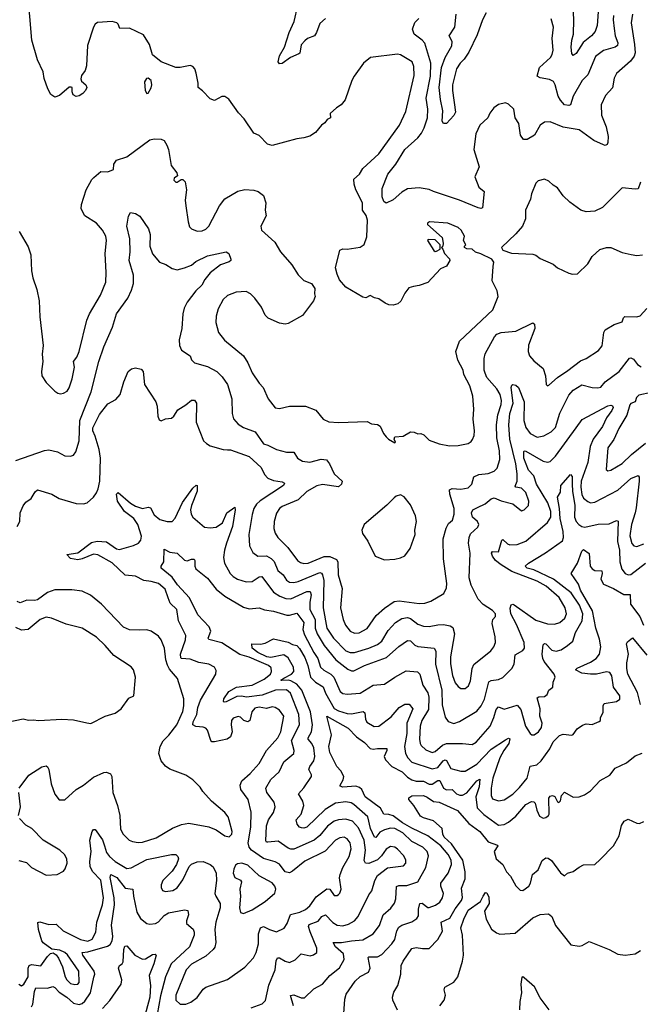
# Model space of a CAD drawing. Extents: x 1771496 to 1971148, y 471553 to 643630.
# Tile 334 of 656: x 1828082 to 1832390, y 577685 to 584516. Entities that reach past the tile are written whole.
import ezdxf

# ---------------------------------------------------------------- set-up
doc = ezdxf.new("R2010")
doc.units = 0

msp = doc.modelspace()

# ---------------------------------------------------------------- linework, layer by layer
at = {"layer": '0CON10XD'}
for points in [[(1829458.9, 582511.1), (1829445, 582460), (1829444.2, 582415), (1829462.5, 582345), (1829503.4, 582293.4), (1829635.7, 582185), (1829665.5, 582135.5), (1829695.6, 582065.6), (1829745, 581994), (1829772.5, 581965), (1829807.1, 581885), (1829855, 581824), (1829885, 581820), (1829955, 581835.7), (1830065, 581835.7), (1830137.3, 581807.3), (1830188.8, 581745), (1830227, 581727), (1830295, 581722.2), (1830495, 581729.2), (1830525, 581712), (1830565, 581707.5), (1830585, 581696.2), (1830607.5, 581645), (1830625, 581622.5), (1830642.5, 581605), (1830685, 581580), (1830690, 581585), (1830682.5, 581605), (1830687, 581623), (1830745, 581628), (1830793.8, 581656.2), (1830820, 581655), (1830845, 581643.3), (1830866.4, 581646.4), (1830887.5, 581635), (1830925, 581600), (1830993, 581573), (1831065, 581560), (1831125, 581561.9), (1831194.2, 581575.8), (1831215, 581588.8), (1831225.6, 581604.4), (1831237.6, 581632.4), (1831240, 581665), (1831230, 581745), (1831235.6, 581815), (1831226.9, 581905), (1831206.5, 581975), (1831165.5, 582055), (1831160.6, 582085), (1831122.7, 582155), (1831109.5, 582215), (1831135, 582285.6), (1831365.6, 582504.4), (1831402.5, 582595), (1831395.6, 582635), (1831362.9, 582705), (1831368.8, 582805), (1831373.3, 582835), (1831360, 582855), (1831283, 582893), (1831245, 582904), (1831223.3, 582923.3), (1831185, 582927.5), (1831170, 582935), (1831170, 582945), (1831180, 582955), (1831163.3, 582985), (1831170.8, 583015), (1831147.1, 583055), (1831125, 583074.4), (1831055, 583104.4), (1830926.2, 583113.8), (1830912.5, 583105), (1830913.8, 583095), (1831013.8, 583005), (1831022.5, 582965), (1831020, 582945), (1831010, 582935), (1831020, 582925), (1831030, 582895), (1831066.1, 582856.1), (1831067.5, 582845), (1831045, 582807.5), (1831002.5, 582787.5), (1830915, 582693.3), (1830855, 582671.2), (1830815, 582666.2), (1830783.8, 582655), (1830755, 582620), (1830727.1, 582562.9), (1830705.9, 582544.1), (1830675, 582536.2), (1830645, 582538), (1830618.8, 582548.8), (1830575, 582580), (1830546.1, 582586.1), (1830515, 582602.5), (1830485, 582586.7), (1830465, 582591.2), (1830345, 582661.2), (1830301.2, 582711.2), (1830285, 582750), (1830274, 582795), (1830305, 582917.5), (1830324.1, 582925.9), (1830355, 582923.8), (1830445, 582938.8), (1830472.3, 582957.7), (1830490.9, 583009.1), (1830497.1, 583125), (1830487.4, 583157.4), (1830462, 583195), (1830462.5, 583245), (1830415.2, 583335), (1830403.2, 583375), (1830400.9, 583409.1), (1830441.5, 583445), (1830465, 583484), (1830574.5, 583585), (1830719.4, 583785), (1830761.7, 583878.3), (1830821.2, 584128.8), (1830818.5, 584191.5), (1830805.6, 584225), (1830725, 584272.7), (1830705, 584278.1), (1830517, 584253), (1830468.8, 584215), (1830404, 584125), (1830387.5, 584095), (1830340.7, 583959.3), (1830313.8, 583925), (1830281.2, 583905), (1830237.5, 583865), (1830240, 583835), (1830217, 583823), (1830200, 583800), (1830177.5, 583785), (1830135.9, 583734.1), (1830095, 583708.8), (1830055, 583696), (1830005, 583689.2), (1829835, 583644.4), (1829802, 583652), (1829745, 583712.5), (1829708.1, 583728.1), (1829639.1, 583829.1), (1829600.9, 583870.9), (1829533.9, 583963.9), (1829505, 583983.3), (1829485, 583983.8), (1829435, 583956.7), (1829405, 583966.7), (1829351.7, 584021.7), (1829320, 584045), (1829321.2, 584075), (1829308.1, 584145), (1829298.6, 584175), (1829285, 584192), (1829265, 584198.1), (1829195.7, 584184.3), (1829165, 584184.4), (1829063.2, 584225), (1829005, 584272.4), (1828982.4, 584345), (1828941.7, 584411.7), (1828845, 584457.5), (1828776.7, 584455), (1828765.7, 584485), (1828756, 584495), (1828725, 584502.9), (1828622.8, 584497.2), (1828605.8, 584485), (1828594.3, 584465), (1828551.7, 584338.3), (1828546.1, 584196.1), (1828536.2, 584165), (1828511.1, 584128.9), (1828505.6, 584105), (1828510.3, 584090.3), (1828541.5, 584065), (1828548.9, 584045), (1828539.6, 584025), (1828520.4, 584005), (1828495, 583988.4), (1828473.6, 583983.6), (1828452.5, 583995), (1828445.5, 584015), (1828446.4, 584046.4), (1828439.3, 584049.3), (1828425, 584048.8), (1828358.5, 583991.5), (1828325, 583978.6), (1828297.9, 583997.9), (1828277.6, 584037.6), (1828252.7, 584107.3), (1828245.7, 584155), (1828206.8, 584236.8), (1828166.7, 584375), (1828137.5, 584705)], [(1832101.2, 584635), (1832089.6, 584475), (1832076.7, 584435), (1832051.1, 584405), (1831992.3, 584357.7), (1831945, 584282), (1831925, 584268.8), (1831915, 584282.5), (1831911.1, 584325), (1831914.7, 584375), (1831925.7, 584415), (1831928.5, 584515), (1831919.3, 584715)], [(1830203.8, 584525), (1830165, 584488.8), (1830143, 584427), (1830128.8, 584405), (1830080, 584385), (1830060.5, 584369.5), (1830037, 584343), (1830026.2, 584285), (1830020.5, 584279.5), (1829961.2, 584255), (1829905, 584212), (1829885, 584210), (1829876.2, 584225), (1829885.6, 584265), (1829920.9, 584325), (1829952.4, 584427.6), (1829986.3, 584503.7), (1830013.1, 584615)], [(1832335.9, 584555), (1832326.6, 584495), (1832349.6, 584345), (1832353.3, 584286.7), (1832347.8, 584262.2), (1832321.7, 584228.3), (1832225, 584142), (1832209.3, 584110.7), (1832196.8, 584043.2), (1832149.3, 583990.7), (1832118.1, 583925), (1832120.6, 583855), (1832152.6, 583772.6), (1832166.4, 583705), (1832165.5, 583665), (1832159.5, 583650.5), (1832145.7, 583644.3), (1832135, 583647.1), (1832067.6, 583677.6), (1831965, 583752.2), (1831855, 583771.5), (1831765, 583808.1), (1831725, 583805.8), (1831695.7, 583784.3), (1831655, 583714.2), (1831605, 583685.8), (1831580, 583685), (1831557.5, 583715), (1831545.8, 583795), (1831522.5, 583835), (1831512, 583895), (1831475, 583931.2), (1831455, 583940), (1831405, 583927.5), (1831373.8, 583905), (1831345, 583866.7), (1831330.8, 583835), (1831277.1, 583785), (1831247.8, 583725), (1831235.6, 583615), (1831272, 583495), (1831242.5, 583425), (1831270, 583355), (1831306.7, 583325), (1831295, 583210), (1831283.8, 583206.2), (1831265, 583210.8), (1831135, 583265.4), (1830955.4, 583325.4), (1830925, 583338.9), (1830855, 583348.9), (1830775, 583341.9), (1830735, 583320.8), (1830675, 583265.7), (1830625, 583243.8), (1830610, 583255), (1830598.3, 583288.3), (1830598, 583345), (1830636.7, 583445), (1830693.5, 583515), (1830755, 583616.4), (1830845, 583697.3), (1830871.2, 583728.8), (1830890.4, 583765), (1830912.8, 583835), (1830914.1, 583895), (1830902.8, 583972.8), (1830933.9, 584125), (1830935.2, 584215.2), (1830894.1, 584354.1), (1830875.3, 584375.3), (1830820.6, 584415), (1830808.3, 584451.7), (1830825, 584498), (1830853.8, 584525)], [(1831320.9, 584565), (1831295, 584514.3), (1831258.6, 584411.4), (1831199.8, 584290.2), (1831168.1, 584241.9), (1831139.2, 584215), (1831113.7, 584175), (1831085.3, 584065.3), (1831085.7, 584025), (1831107.5, 583875), (1831095, 583852.5), (1831045, 583796.2), (1831025, 583796.2), (1831015, 583812.5), (1831019.1, 583885), (1831002.2, 583962.2), (1830994.4, 584045), (1831009.2, 584185), (1831034.8, 584255.2), (1831082, 584335), (1831084, 584365), (1831062.9, 584405), (1831103.3, 584465), (1831110.8, 584555)], [(1832204.7, 584545), (1832201.3, 584515), (1832207.5, 584455), (1832215.9, 584405), (1832234.6, 584355.4), (1832232.8, 584337.2), (1832215, 584325.9), (1832135, 584303.2), (1832080.1, 584259.9), (1832025.7, 584134.3), (1831986.5, 584093.5), (1831924.6, 583985), (1831905.7, 583925), (1831895, 583920.6), (1831865, 583926.7), (1831835, 583956.9), (1831820.6, 583985), (1831800, 584065), (1831787.1, 584087.1), (1831760.9, 584100.9), (1831693.9, 584113.9), (1831674.2, 584125), (1831690.4, 584185), (1831765.6, 584255), (1831779.4, 584275), (1831784.5, 584305), (1831778.8, 584385), (1831786.4, 584465), (1831771.5, 584521.5)], [(1828965, 584003.8), (1828975, 584006.7), (1828995.4, 584044.6), (1828998.9, 584065), (1828994.3, 584095), (1828975, 584111.4), (1828962.5, 584107.5), (1828948.6, 584085), (1828952, 584025), (1828965, 584003.8)], [(1828077.3, 583047.3), (1828140.3, 582940.3), (1828160, 582885), (1828164.4, 582775), (1828173.1, 582725), (1828200, 582645), (1828216.7, 582565), (1828221.5, 582455), (1828245.6, 582255), (1828237.8, 582195), (1828243.3, 582145), (1828232.5, 582075), (1828235.9, 582045.9), (1828265, 582000), (1828325, 581940), (1828346.2, 581926.2), (1828365, 581920), (1828385.9, 581924.1), (1828411.2, 581938.8), (1828425, 581963.3), (1828445.5, 582025), (1828461.5, 582105), (1828454.6, 582145), (1828478.8, 582175), (1828494.5, 582215), (1828547.6, 582432.4), (1828566.2, 582476.2), (1828643.3, 582605), (1828679.5, 582695), (1828682.6, 582762.6), (1828674.5, 582895), (1828684.4, 582985), (1828680, 583015), (1828657.5, 583055), (1828615, 583104.2), (1828534.5, 583154.5), (1828509.4, 583205), (1828511.5, 583235), (1828542.7, 583335), (1828583, 583407), (1828597.6, 583422.4), (1828645, 583462), (1828695, 583461.2), (1828733, 583477), (1828736.2, 583515), (1828755, 583541.2), (1828825, 583564.3), (1828985, 583682.9), (1829015, 583689.4), (1829065, 583688.6), (1829085, 583678.8), (1829102.5, 583645), (1829114, 583615), (1829134.2, 583505), (1829173.3, 583455), (1829177, 583433), (1829154.2, 583415.8), (1829152.3, 583402.3), (1829165, 583390), (1829175, 583388.8), (1829203, 583407), (1829215, 583407.5), (1829230.8, 583390.8), (1829239.4, 583335), (1829231.5, 583265), (1829234.5, 583225), (1829250.5, 583115), (1829260.2, 583080.2), (1829274, 583065), (1829315, 583048.6), (1829348.7, 583051.3), (1829375, 583062), (1829395.8, 583085), (1829469.2, 583225), (1829505, 583273.8), (1829596.4, 583326.4), (1829645, 583337.5), (1829706.8, 583333.2), (1829738, 583325), (1829775, 583296.2), (1829790.8, 583245), (1829785.8, 583195.8), (1829792, 583155), (1829756.2, 583085), (1829761.2, 583055), (1829852.3, 582972.3), (1829892.5, 582905), (1829970.8, 582815), (1830015, 582746.7), (1830055, 582707.5), (1830107.5, 582685), (1830131.7, 582651.7), (1830127.5, 582615), (1830132.5, 582595), (1830122.5, 582565), (1830045.9, 582464.1), (1829945, 582408.8), (1829925, 582403.8), (1829885, 582411.2), (1829806.1, 582446.1), (1829786.4, 582466.4), (1829761.2, 582521.2), (1829714.3, 582584.3), (1829684.5, 582614.5), (1829655, 582630), (1829585, 582627.1), (1829525, 582602.5), (1829495, 582574), (1829458.9, 582511.1)], [(1832390.5, 583389.5), (1832375, 583343.8), (1832355, 583340.5), (1832265, 583350), (1832127.3, 583212.7), (1832075, 583188.8), (1832014.3, 583184.3), (1831976.7, 583195), (1831900.9, 583250.9), (1831853.8, 583295), (1831815, 583350), (1831785, 583367.5), (1831755, 583396.7), (1831725, 583410), (1831681.7, 583398.3), (1831665, 583382.5), (1831635, 583307.5), (1831628.7, 583271.3), (1831594.2, 583195), (1831592.5, 583135), (1831572.5, 583085), (1831525, 583030), (1831427.5, 582935), (1831435, 582917.5), (1831495, 582896.2), (1831645, 582889.2), (1831665, 582882), (1831695, 582860), (1831785, 582820), (1831815.8, 582795.8), (1831895, 582758), (1831918.8, 582751.2)], [(1828055, 581458.6), (1828255, 581526.9), (1828285, 581531.4), (1828345, 581518.9), (1828395, 581491.4), (1828435, 581487.1), (1828455, 581495.8), (1828471.4, 581518.6), (1828494.5, 581594.5), (1828499.4, 581735), (1828578.7, 581935), (1828631.5, 582145), (1828665, 582246.2), (1828726.5, 582383.5), (1828753.1, 582475), (1828833.1, 582585), (1828859.1, 582640.9), (1828871.1, 582685), (1828872.1, 582745), (1828840.9, 582845), (1828849.6, 582905), (1828845.5, 582995.5), (1828826.7, 583083.3), (1828837.7, 583152.3), (1828851.7, 583178.3), (1828885, 583172.5), (1828915, 583152.5), (1828975.5, 583065.5), (1828986.7, 583026.7), (1828984.4, 582945), (1829002.8, 582892.8), (1829053.3, 582835), (1829097, 582817), (1829139.7, 582789.7), (1829175, 582781.9), (1829226.3, 582793.7), (1829275, 582814.4), (1829305, 582838.6), (1829385, 582877.8), (1829515, 582906), (1829533.6, 582893.6), (1829548.8, 582855), (1829547.5, 582845), (1829535, 582836.7), (1829475.4, 582814.6), (1829405, 582759.4), (1829366.1, 582713.9), (1829346, 582674), (1829305, 582635.6), (1829244.1, 582555.9), (1829224.5, 582515), (1829215.5, 582475), (1829207.1, 582375), (1829188.5, 582295), (1829191.1, 582255), (1829205, 582222.5), (1829264.4, 582185), (1829275.5, 582155.5), (1829295.5, 582135.5), (1829385, 582110.9), (1829451.4, 582075), (1829488, 582038), (1829523.5, 581985), (1829554.5, 581885), (1829556.9, 581785), (1829566.8, 581746.8), (1829599.7, 581709.7), (1829635, 581687.8), (1829715.9, 581655.9), (1829775, 581574), (1829805.3, 581565.3), (1829865, 581533.5), (1829935, 581515.6), (1829985.7, 581515.7), (1830011.2, 581475), (1830045, 581454.3), (1830095, 581445.5), (1830175, 581467.5), (1830212.3, 581462.3), (1830233.3, 581435), (1830264.6, 581364.6), (1830320, 581315), (1830316, 581295), (1830294.2, 581275.8), (1830185, 581290.8), (1830145, 581282.9), (1830075, 581243.1), (1830015.8, 581185), (1829905, 581140), (1829885.4, 581124.6), (1829865, 581093.8), (1829847.9, 581035), (1829847.2, 580987.2), (1829854.6, 580954.6), (1829873.1, 580925), (1829943.4, 580853.4), (1830011.1, 580765), (1830030.7, 580750.7), (1830055, 580743.2), (1830085, 580744.7), (1830195, 580792.9), (1830235, 580791.2), (1830281.5, 580771.5), (1830289.3, 580755), (1830292.9, 580665), (1830319.8, 580569.8), (1830310, 580435), (1830328.2, 580355), (1830344.7, 580314.7), (1830375, 580274.4), (1830405, 580259.5), (1830438.2, 580261.8), (1830495, 580291.9), (1830557.4, 580382.6), (1830615, 580433.6), (1830680.9, 580479.1), (1830715.4, 580484.6), (1830855, 580467.1), (1830895, 580468.2), (1830935, 580482.7), (1831025.6, 580534.4), (1831044.3, 580575), (1831047.1, 580605), (1831023.1, 580775), (1831021.5, 580915), (1831042.1, 580987.9), (1831058.9, 581021.1), (1831087.1, 581045), (1831098.5, 581085), (1831097.2, 581125), (1831066.9, 581225), (1831066.5, 581253.5), (1831085, 581264.5), (1831145, 581258.5), (1831195, 581268.9), (1831221.1, 581295), (1831234.4, 581345), (1831269.4, 581360.6), (1831335, 581368.2), (1831375, 581383.1), (1831395.6, 581405), (1831416, 581465), (1831412.9, 581525), (1831394.2, 581615), (1831391.6, 581705), (1831400, 581775), (1831425, 581846), (1831427.3, 581875), (1831417.1, 581915), (1831395.3, 581955), (1831325.3, 582035), (1831312.3, 582065), (1831306.7, 582085), (1831306.3, 582165), (1831312.7, 582197.3), (1831378.2, 582315), (1831395, 582334.5), (1831425, 582346.2), (1831525, 582355.5), (1831645, 582413.3), (1831656.2, 582405), (1831657.1, 582375), (1831615, 582257.5), (1831612.5, 582215), (1831622, 582185), (1831650.7, 582150.7), (1831716.4, 582096.4), (1831733.1, 582045), (1831736.7, 581985), (1831745, 581976.7), (1831755, 581980), (1831814.3, 582035), (1831888, 582082), (1831975, 582150), (1832015.3, 582164.7), (1832099.8, 582220.2), (1832125.5, 582254.5), (1832135.8, 582345), (1832145.7, 582364.3), (1832208.3, 582401.7), (1832265, 582420.8), (1832273.2, 582446.8), (1832283.4, 582456.6), (1832366, 582454), (1832388.3, 582461.7), (1832435, 582512.9)], [(1830965, 582907.5), (1830975, 582910), (1831000, 582925), (1831000, 582955), (1830965, 582988), (1830917.5, 582992.5), (1830913.8, 582985), (1830957.5, 582915), (1830965, 582907.5)], [(1831918.8, 582751.2), (1831955, 582753.8), (1832025, 582822.5), (1832056.1, 582873.9), (1832108.3, 582921.7), (1832155, 582936.7), (1832185, 582936), (1832265, 582902), (1832327.3, 582887.3), (1832365, 582881.4), (1832405.6, 582884.4)], [(1830165, 580680), (1830176.3, 580676.3), (1830183.8, 580665), (1830193.3, 580625), (1830187.7, 580435), (1830214.3, 580295), (1830259.4, 580225), (1830345, 580136.5), (1830375, 580125.9), (1830405, 580126.4), (1830505, 580156.2), (1830565, 580182.2), (1830596, 580205), (1830640.3, 580279.7), (1830691.1, 580335), (1830735, 580362.7), (1830775, 580369.5), (1830795, 580361.2), (1830845, 580323.3), (1830885, 580308.5), (1830925, 580306.2), (1830985, 580319.1), (1831025, 580320.4), (1831071.1, 580311.1), (1831089.1, 580299.1), (1831099.5, 580255), (1831072.9, 580095), (1831073.4, 580046.6), (1831085.9, 579965.9), (1831105, 579915.7), (1831125, 579889.4), (1831145, 579875.6), (1831175, 579875.7), (1831196.9, 579895), (1831211.5, 579928.5), (1831222, 580015), (1831235, 580042.9), (1831352, 580138), (1831373.8, 580165), (1831383.8, 580196.2), (1831382.3, 580235), (1831362.2, 580327.8), (1831365.8, 580354.2), (1831383.9, 580376.1), (1831384, 580395), (1831365, 580418.1), (1831298.6, 580458.6), (1831264.5, 580495), (1831215, 580594), (1831202.3, 580645), (1831209.1, 580815), (1831196.9, 580885), (1831201.2, 580925), (1831211.3, 580948.7), (1831261.4, 580995), (1831269.5, 581015), (1831260, 581035), (1831225.3, 581065.3), (1831217.5, 581095), (1831228.6, 581115), (1831260.9, 581130.9), (1831312.1, 581157.9), (1831355, 581191.4), (1831375, 581198.1), (1831425, 581177.8), (1831506.3, 581156.3), (1831565, 581110), (1831585, 581116.2), (1831614, 581145), (1831616.9, 581175), (1831595.5, 581235), (1831565.2, 581265.2), (1831525, 581272.5), (1831520.8, 581280.8), (1831535.2, 581315), (1831535.2, 581365.2), (1831525.2, 581435), (1831483.8, 581605), (1831478.4, 581705), (1831485.2, 581785), (1831508, 581855), (1831494.6, 581965.4), (1831498.3, 581981.7), (1831505, 581986), (1831525, 581980), (1831545, 581964), (1831583.6, 581865), (1831581.6, 581735), (1831596, 581686), (1831625, 581644.6), (1831675, 581620.9), (1831720.9, 581629.1), (1831772, 581658), (1831801.9, 581688.1), (1831832.4, 581787.6), (1831895, 581911.4), (1831925, 581945.5), (1831985, 581983.6), (1832055, 581963.5), (1832095, 581961.4), (1832115, 581967.1), (1832146.7, 582005), (1832243.3, 582075), (1832315, 582167.1), (1832325, 582170), (1832342.2, 582162.2), (1832371.4, 582125), (1832395, 582108.9)], [(1828065, 581001.2), (1828083.8, 581035), (1828085.4, 581095), (1828105.4, 581144.6), (1828125, 581169.2), (1828162, 581195), (1828188.3, 581241.7), (1828205, 581254), (1828304.4, 581224.4), (1828356.2, 581195), (1828475, 581159.6), (1828525, 581158.5), (1828551.2, 581165), (1828595, 581204.2), (1828615.3, 581234.7), (1828627.7, 581262.3), (1828637.8, 581315), (1828643.9, 581475), (1828633.3, 581535), (1828605, 581627.1), (1828590.2, 581665), (1828590.3, 581685), (1828635, 581777.5), (1828695, 581851.1), (1828749.3, 581880.7), (1828780, 581915), (1828805.4, 582004.6), (1828834.3, 582075.7), (1828857.5, 582095), (1828885, 582101.2), (1828925, 582092), (1828939.2, 582075), (1828947.5, 581985), (1829026.7, 581865), (1829036.7, 581835), (1829040, 581765), (1829050.7, 581740.7), (1829065, 581732.5), (1829093.6, 581746.4), (1829135, 581752), (1829151.2, 581765), (1829179.5, 581810.5), (1829235, 581843.8), (1829275, 581876.2), (1829295, 581877.5), (1829308.8, 581855), (1829307.1, 581725), (1829357.5, 581595), (1829378, 581575), (1829405, 581560.6), (1829493.6, 581533.6), (1829525, 581532.9), (1829545, 581531.5), (1829675.3, 581485.3), (1829758.4, 581408.4), (1829781.2, 581361.2), (1829804.3, 581335), (1829845, 581320), (1829905, 581310.6), (1829920, 581300), (1829914, 581285), (1829751, 581179), (1829725.4, 581155), (1829708.5, 581125), (1829695, 581083.3), (1829671.5, 580945), (1829676.3, 580866.3), (1829699.4, 580819.4), (1829735, 580793.5), (1829795, 580796.4), (1829828.7, 580778.7), (1829847.4, 580757.4), (1829874.3, 580694.3), (1829911.2, 580665), (1829935, 580626.7), (1829955, 580614.6), (1829985, 580611.1), (1830015, 580618.4), (1830165, 580680)], [(1832465, 581929.6), (1832380.5, 581910.5), (1832364.7, 581895.3), (1832355.4, 581864.6), (1832325, 581854.4), (1832316.7, 581845), (1832297.6, 581772.4), (1832240.1, 581679.9), (1832206.4, 581603.6), (1832164.5, 581545), (1832154.2, 581395), (1832165, 581386.2), (1832185, 581390.6), (1832265, 581437.2), (1832329.2, 581500.8), (1832425, 581577.8)], [(1831946, 581684), (1831986.9, 581743.1), (1832165, 581837.3), (1832185, 581842.5), (1832198.1, 581838.1), (1832201.4, 581825), (1832192.5, 581805), (1832156.1, 581753.9), (1832126.9, 581693.1), (1832063.3, 581605), (1832042.4, 581555), (1832026.9, 581445), (1831980, 581315), (1831976.6, 581273.4), (1831983.2, 581223.2), (1831995, 581195.6), (1832025, 581173.3), (1832045.5, 581165.5), (1832075, 581169.6), (1832235, 581252.9), (1832325, 581332.2), (1832375, 581353.8), (1832381.4, 581341.4), (1832381.3, 581315), (1832360.8, 581130.8), (1832355.2, 581095), (1832328, 581015), (1832316.6, 580935), (1832331.9, 580881.9), (1832346.3, 580866.3), (1832365, 580861.5), (1832415, 580879.2)], [(1828075, 577824), (1828095, 577814.3), (1828110.8, 577825), (1828140.6, 577875), (1828141.2, 577935), (1828147.5, 577955), (1828165, 577961.2), (1828228, 577952), (1828275, 578016.2), (1828295, 578036.7), (1828315, 578043.3), (1828335, 578028.8), (1828351.4, 578005), (1828380, 577945), (1828398.5, 577875), (1828409.2, 577855), (1828435, 577828.5), (1828465, 577821.5), (1828484.6, 577825.4), (1828495, 577836.7), (1828491.8, 577915), (1828415, 578029.5), (1828395, 578045.4), (1828360, 578060), (1828305, 578068.8), (1828245, 578111.2), (1828235, 578126.7), (1828211.8, 578205), (1828208.3, 578251.7), (1828221.7, 578258.3), (1828285, 578238.1), (1828335, 578241.4), (1828384.7, 578194.7), (1828505, 578134.8), (1828555, 578124.3), (1828585, 578137.7), (1828610.7, 578185), (1828618.1, 578255), (1828656.8, 578375), (1828663.9, 578425), (1828645.5, 578545.5), (1828586.7, 578606.7), (1828571.2, 578641.2), (1828569.1, 578675), (1828578.6, 578745), (1828569.2, 578825), (1828584.5, 578885), (1828595, 578897.1), (1828605, 578897.5), (1828656.5, 578826.5), (1828669.8, 578785), (1828685, 578739.4), (1828705, 578709.6), (1828745, 578676.7), (1828825, 578628.5), (1828855, 578631.3), (1828965, 578688.9), (1829135, 578725.5), (1829166.7, 578725), (1829180, 578710), (1829184, 578695), (1829171.4, 578655), (1829140.2, 578609.8), (1829075.8, 578545), (1829064.3, 578515), (1829064.2, 578495), (1829073.8, 578475), (1829095, 578467.1), (1829145, 578474.5), (1829175, 578492.9), (1829215, 578549.2), (1829258.9, 578641.1), (1829273.6, 578656.4), (1829315, 578673.3), (1829355, 578676.7), (1829405, 578655.6), (1829425, 578640), (1829446.7, 578595), (1829448.4, 578545), (1829437.3, 578455), (1829442.5, 578435), (1829473.3, 578385), (1829473.1, 578355), (1829464.7, 578325.3), (1829444.2, 578255.8), (1829436.8, 578203.2), (1829442.5, 578115), (1829437.5, 578082.5), (1829425.6, 578064.4), (1829375, 578018.8), (1829275, 577962.9), (1829238.5, 577925), (1829165, 577747.5), (1829166.9, 577715), (1829195, 577685.6), (1829235, 577685.5), (1829270.5, 577699.5), (1829315, 577731.9), (1829355, 577789.4), (1829374.3, 577805), (1829525, 577856.7), (1829645, 577942.5), (1829705, 578008.6), (1829724.7, 578045.3), (1829740.7, 578105), (1829740.7, 578175), (1829752.5, 578215), (1829775, 578224.5), (1829816, 578205), (1829865, 578187.8), (1829916.9, 578213.1), (1829938.2, 578245), (1829962.2, 578307.8), (1830025.6, 578324.4), (1830066.4, 578343.6), (1830095, 578368.2), (1830139.1, 578430.9), (1830215, 578486.2), (1830235, 578482.9), (1830265, 578440.6), (1830285, 578440), (1830295, 578446), (1830304.3, 578455.7), (1830312.5, 578485), (1830302, 578562), (1830305.5, 578585), (1830325.4, 578635), (1830368.8, 578711.2), (1830383.8, 578765), (1830375.9, 578805.9), (1830355, 578834.4), (1830335, 578844.4), (1830305, 578840.5), (1830275, 578823.1), (1830203.4, 578746.6), (1830060.6, 578679.4), (1829975, 578608), (1829955, 578598.4), (1829924.8, 578604.8), (1829885, 578656.4), (1829855, 578673.2), (1829775, 578696.1), (1829690.9, 578755), (1829675.3, 578775), (1829669.1, 578805), (1829685.8, 578915), (1829689.1, 579019.1), (1829667.3, 579105), (1829617.5, 579175), (1829611.8, 579205), (1829623.6, 579235), (1829682.7, 579287.3), (1829745, 579356.8), (1829795.4, 579445), (1829875, 579532.9), (1829895, 579575.8), (1829915.3, 579685.3), (1829885, 579726.2), (1829855.2, 579745.2), (1829835, 579750), (1829795, 579737.6), (1829745, 579746.8), (1829715, 579740.3), (1829694.4, 579715), (1829679.1, 579655), (1829665.3, 579644.7), (1829638.9, 579655), (1829615, 579677.8), (1829599.1, 579680.9), (1829565, 579670), (1829552.7, 579655), (1829549.1, 579625), (1829557.9, 579575), (1829545, 579540.6), (1829521.2, 579525), (1829435, 579506.5), (1829416.8, 579506.8), (1829408.6, 579515), (1829386.1, 579586.1), (1829375, 579600.8), (1829355, 579608.9), (1829305, 579613.5), (1829284.6, 579624.6), (1829286.9, 579645), (1829312.1, 579695), (1829318.1, 579745), (1829336.3, 579795), (1829442.5, 579975), (1829445, 580000), (1829434.2, 580024.2), (1829395.5, 580045.5), (1829325, 580055.5), (1829265, 580080), (1829205, 580083.8), (1829199.8, 580089.8), (1829198.2, 580115), (1829233.8, 580215), (1829234.6, 580244.6), (1829184.4, 580345), (1829172.9, 580425), (1829127.6, 580467.6), (1829112.1, 580505), (1829092.9, 580565), (1829045, 580604.4), (1828995, 580619.2), (1828944.7, 580624.7), (1828885, 580655.4), (1828815, 580663.5), (1828725, 580749.2), (1828623.4, 580803.4), (1828595, 580807.8), (1828515.7, 580775), (1828485, 580769.4), (1828435, 580778.6), (1828410, 580805), (1828485, 580818.2), (1828581.4, 580888.6), (1828620.6, 580899.4), (1828685, 580894.6), (1828754.3, 580844.3), (1828775, 580840), (1828871.7, 580868.3), (1828907.5, 580885), (1828923.7, 580906.3), (1828927.9, 580932.1), (1828901.6, 581015), (1828875, 581054.6), (1828809.4, 581105), (1828760, 581175), (1828753.3, 581225), (1828765, 581236.2), (1828851.5, 581161.5), (1828885, 581140.7), (1828935, 581126.1), (1828975, 581134.4), (1828990, 581130), (1829015, 581080.6), (1829055, 581047.9), (1829105, 581034.5), (1829140, 581035), (1829161.9, 581058.1), (1829213, 581167), (1829285, 581266.7), (1829307.7, 581287.7), (1829313.8, 581283.8), (1829313.2, 581245), (1829274.1, 581145.9), (1829268.1, 581115), (1829273.3, 581085), (1829285, 581064.4), (1829364.5, 580994.5), (1829405, 580991.1), (1829445, 580996.2), (1829489.1, 581025), (1829518.9, 581095), (1829575, 581133.8), (1829578.8, 581115), (1829560.1, 580999.9), (1829516.5, 580885), (1829502.7, 580835), (1829497.1, 580785), (1829504.6, 580745), (1829542.2, 580675), (1829563.6, 580653.6), (1829595, 580634.5), (1829655, 580615.4), (1829695, 580618.8), (1829745, 580652.1), (1829763.6, 580653.6), (1829844.6, 580545), (1829886.7, 580516.7), (1829930.1, 580500.1), (1829965, 580498.1), (1830075, 580549.5), (1830099.3, 580549.3), (1830105.6, 580525.6), (1830096, 580475), (1830096.5, 580425), (1830134.2, 580355), (1830132.4, 580295), (1830146.1, 580255), (1830196.3, 580175), (1830276.2, 580076.2), (1830359.9, 580009.9), (1830385, 579998.5), (1830401.9, 579998.1), (1830475, 580036.7), (1830628, 580092), (1830713.2, 580166.8), (1830775, 580210), (1830795, 580206.7), (1830825, 580177.5), (1830845, 580167.9), (1830958, 580155), (1830970.4, 580135), (1830968.2, 580045), (1831012.6, 579865), (1831015, 579762.5), (1831036.3, 579676.3), (1831056.2, 579646.2), (1831095, 579634.5), (1831135, 579646.8), (1831255, 579719.1), (1831285, 579755.6), (1831307.7, 579802.3), (1831338.1, 579921.9), (1831355, 579932.3), (1831405, 579938.9), (1831435, 579952.5), (1831498.6, 580015), (1831515.6, 580045), (1831520.4, 580109.6), (1831575, 580138.8), (1831585.7, 580155), (1831583.3, 580195), (1831530.8, 580320.8), (1831490.8, 580395), (1831486.5, 580433.5), (1831492.9, 580457.1), (1831505, 580460.8), (1831515, 580456.5), (1831665, 580350), (1831745, 580326), (1831795, 580322.7), (1831832.5, 580335), (1831865.3, 580364.7), (1831877.7, 580395), (1831867.5, 580435), (1831827.2, 580507.2), (1831735.7, 580585.7), (1831675, 580622), (1831498.2, 580688.2), (1831423.7, 580733.7), (1831385.9, 580765), (1831363.2, 580795), (1831357.1, 580815), (1831365, 580825.8), (1831405.6, 580825), (1831428, 580905), (1831435, 580910), (1831469, 580879), (1831485, 580874.1), (1831535, 580874.5), (1831595, 580899.3), (1831745, 581028.8), (1831768.9, 581065), (1831768.1, 581105), (1831748.3, 581165), (1831668.8, 581295), (1831651.8, 581351.8), (1831615, 581390), (1831582.3, 581475), (1831580.9, 581519.1), (1831585, 581524), (1831595, 581521.9), (1831715, 581452.5), (1831745, 581445.4), (1831765, 581450.8), (1831801.9, 581488.1), (1831946, 581684)], [(1829688.3, 577661.7), (1829765, 577687.5), (1829787.4, 577712.6), (1829812.1, 577817.9), (1829855.9, 577924.1), (1829862.3, 577987.7), (1829871.4, 578008.6), (1829885, 578008.5), (1829925, 577983.8), (1829955.4, 577974.6), (1829995, 577994.4), (1830035, 578035.6), (1830097.4, 578022.6), (1830121.7, 578028.3), (1830144, 578045), (1830145.6, 578075), (1830097.7, 578187.7), (1830087.2, 578225), (1830090.4, 578239.6), (1830155, 578261.8), (1830180, 578295), (1830205, 578306), (1830255, 578252.8), (1830285, 578234.6), (1830325, 578230.4), (1830365, 578240.4), (1830405.3, 578264.7), (1830432.5, 578295), (1830505, 578444.3), (1830527.3, 578472.7), (1830546.9, 578545), (1830565, 578578.1), (1830635, 578631.9), (1830746.2, 578645), (1830762.5, 578665), (1830761.9, 578685), (1830747.5, 578715), (1830705, 578761.9), (1830685, 578775.5), (1830655, 578780.5), (1830625, 578761.1), (1830594, 578716), (1830565, 578688.5), (1830505, 578662.3), (1830481.4, 578665), (1830473.1, 578683.1), (1830482.7, 578755), (1830474.3, 578825), (1830435, 578910), (1830392.7, 578955), (1830345, 578969.5), (1830295, 578965.3), (1830265, 578954.7), (1830218.1, 578921.9), (1830165, 578856.2), (1830127.1, 578822.9), (1829985, 578761.5), (1829965, 578760.8), (1829945, 578769.6), (1829876.6, 578816.6), (1829805, 578810), (1829795, 578810.9), (1829789.6, 578819.6), (1829796, 578924), (1829810.3, 578965), (1829844.6, 579015), (1829855.5, 579055), (1829847.6, 579087.6), (1829797.5, 579155), (1829790.6, 579185), (1829826.1, 579243.9), (1829882.2, 579297.8), (1829915, 579367.1), (1829984.5, 579425.5), (1829987.3, 579445), (1829969.7, 579515), (1830024.2, 579625), (1830020, 579695), (1829962.4, 579845), (1829935, 579867.4), (1829857.5, 579865), (1829765, 579830), (1829656, 579816), (1829622.7, 579822.7), (1829589.6, 579820.4), (1829515, 579783.3), (1829502, 579782), (1829496.4, 579786.4), (1829498.6, 579805), (1829534.3, 579855.7), (1829588, 579885), (1829695, 579898.3), (1829779, 579941), (1829822.4, 579975), (1829830.7, 579995), (1829828.5, 580018.5), (1829808.5, 580035), (1829745, 580064.4), (1829675, 580093.6), (1829611.2, 580111.2), (1829485, 580192.9), (1829395.4, 580215.4), (1829390.5, 580225), (1829408.7, 580275), (1829397.7, 580305), (1829318.1, 580388.1), (1829260, 580505), (1829177, 580595), (1829139.3, 580649.3), (1829065, 580710.8), (1829063.6, 580725), (1829082.3, 580755), (1829085, 580842.5), (1829125, 580823.1), (1829175, 580815.8), (1829225, 580765.7), (1829245, 580763.1), (1829275, 580773.5), (1829292.5, 580772.5), (1829297.5, 580765), (1829296.7, 580725), (1829305, 580707.5), (1829385, 580642.3), (1829445.5, 580565), (1829505, 580516.5), (1829635, 580441.1), (1829675, 580430), (1829745, 580436.5), (1829781.4, 580421.4), (1829845, 580413.1), (1829935.5, 580384.5), (1829955, 580384.5), (1830005, 580399.4), (1830053.8, 580335), (1830048.1, 580285), (1830058.3, 580248.3), (1830124.2, 580125), (1830151.9, 580085), (1830170, 580025), (1830193.8, 580003.8), (1830241.2, 579975), (1830262.2, 579955), (1830305.6, 579855), (1830325, 579842.7), (1830355, 579837.7), (1830445, 579843.9), (1830535, 579900), (1830615, 579905.6), (1830685, 579955.5), (1830765, 579999.5), (1830842.5, 579992.5), (1830858.5, 579975), (1830880, 579900), (1830915.3, 579845.3), (1830923.2, 579815), (1830919.1, 579730.9), (1830874, 579655), (1830861.8, 579615), (1830857.2, 579525), (1830861.3, 579495), (1830869.9, 579479.9), (1830900.3, 579450.3), (1830945, 579432.7), (1830965, 579439.6), (1831017.9, 579482.1), (1831045, 579494.2), (1831155, 579495.5), (1831221.8, 579488.2), (1831250.6, 579505), (1831347.5, 579615), (1831373.2, 579675), (1831388.7, 579731.3), (1831405, 579749.1), (1831445, 579733.8), (1831535, 579761.2), (1831560.7, 579730.7), (1831593.9, 579613.9), (1831625, 579564), (1831637.5, 579555), (1831654.2, 579554.2), (1831684.4, 579575), (1831704.6, 579605), (1831709.6, 579635), (1831693.6, 579685), (1831694.5, 579735.5), (1831675, 579812.5), (1831685, 579818.9), (1831725, 579821.8), (1831744.2, 579835), (1831756, 579865), (1831783.8, 579885), (1831785, 579920), (1831798, 579955), (1831792.5, 579975), (1831723.1, 580063.1), (1831713.5, 580083.5), (1831708.8, 580115), (1831715, 580178.8), (1831725, 580189.4), (1831735, 580185.5), (1831775, 580142.9), (1831805, 580135.4), (1831840.8, 580145), (1831885.3, 580174.7), (1831922.5, 580205), (1831940.4, 580265), (1831986.7, 580345), (1831990.9, 580395), (1831968, 580455), (1831909, 580539), (1831787.9, 580635), (1831650.5, 580700.5), (1831605, 580711.8), (1831591.9, 580725), (1831612.9, 580745), (1831732.6, 580817.4), (1831850.4, 580899.6), (1831856.4, 580923.6), (1831854.7, 580965.3), (1831834.4, 581055), (1831830.3, 581125), (1831816.4, 581203.6), (1831835, 581237.5), (1831838.1, 581285), (1831905, 581360), (1831916.1, 581346.1), (1831917.2, 581295), (1831918.8, 581245), (1831934.8, 581145), (1831934, 581064), (1831944.1, 581034.1), (1831964.5, 581015), (1831985, 581000.4), (1832005, 580995.4), (1832097.5, 581017.5), (1832175, 581019.2), (1832225, 581042), (1832237.4, 581037.4), (1832232.9, 580895), (1832244.8, 580835), (1832247.9, 580755), (1832260.8, 580705), (1832285, 580674.6), (1832305, 580664.7), (1832325, 580667.9), (1832425, 580745.5)], [(1830615, 580770), (1830685, 580772.5), (1830725, 580782.5), (1830755, 580797.5), (1830793.6, 580846.4), (1830827.5, 580945), (1830825.8, 580975), (1830835.8, 581034.2), (1830829.2, 581075), (1830795, 581150), (1830750, 581205), (1830725, 581218.8), (1830695, 581210), (1830680.7, 581199.3), (1830631.3, 581148.7), (1830473.8, 581015), (1830456.2, 580975), (1830462.3, 580952.3), (1830497.7, 580897.7), (1830550, 580795), (1830615, 580770)], [(1831478.4, 579495), (1831441.6, 579445), (1831415, 579395.7), (1831366.9, 579255), (1831353.9, 579183.9), (1831354.6, 579134.6), (1831365, 579111.9), (1831405, 579096.4), (1831445, 579103.8), (1831505, 579143.1), (1831551.2, 579188.8), (1831605.4, 579255), (1831625, 579337.1), (1831672.4, 579347.6), (1831702.2, 579375), (1831762.3, 579457.7), (1831785, 579505.7), (1831829.7, 579550.3), (1831855, 579559.2), (1831915, 579552), (1831925, 579556.2), (1831952.8, 579597.2), (1831988.7, 579621.3), (1832015, 579630.6), (1832055, 579627.1), (1832105, 579646.7), (1832113.3, 579655), (1832114, 579675), (1832131.2, 579708.8), (1832133, 579757), (1832138.8, 579771.2), (1832224.7, 579785.3), (1832248.2, 579801.8), (1832248.2, 579825), (1832204.6, 579885), (1832192.9, 579965), (1832178.1, 579988.1), (1832155, 579992.3), (1832085, 579976.3), (1832045, 579974.8), (1831985, 579982.4), (1831940.8, 580005), (1831951.7, 580018.3), (1832045, 580058.1), (1832084.1, 580085), (1832106, 580115), (1832116.2, 580165), (1832107.4, 580217.4), (1832080.5, 580295), (1832058.7, 580415), (1831975, 580558.1), (1831960, 580600), (1831910.8, 580675), (1831953.1, 580746.9), (1831985, 580830), (1831995, 580840), (1832035, 580813.3), (1832041.8, 580725), (1832055.4, 580705.4), (1832074.2, 580695.8), (1832122.3, 580692.3), (1832124.5, 580675), (1832115.4, 580635), (1832135, 580599.4), (1832205, 580570.8), (1832275, 580529.2), (1832318.9, 580528.9), (1832321.9, 580461.9), (1832385.7, 580375.7), (1832411.7, 580315)], [(1828079.4, 579185), (1828145, 579274.3), (1828235, 579332), (1828265, 579338.8), (1828275, 579332.5), (1828284.1, 579314.1), (1828300.6, 579215), (1828325, 579143.8), (1828355, 579104.2), (1828395.4, 579104.6), (1828475, 579174.4), (1828524.6, 579205.4), (1828595, 579262.2), (1828665, 579292.5), (1828685, 579296), (1828712.5, 579285), (1828722, 579265), (1828727.5, 579155), (1828760.6, 579065), (1828776.5, 578995), (1828780.9, 578900.9), (1828800.6, 578865), (1828841.4, 578825), (1828865, 578813.6), (1828905, 578807.1), (1828935, 578809.2), (1829029.3, 578840.7), (1829142.6, 578907.4), (1829205, 578931.8), (1829255, 578941.9), (1829395, 578916.9), (1829446.2, 578896.2), (1829505, 578853.8), (1829535, 578846.2), (1829554, 578865), (1829556.7, 578885), (1829535, 578963.3), (1829528.6, 578985), (1829505.5, 579015.5), (1829413.8, 579095), (1829352.7, 579162.7), (1829335, 579191.2), (1829285, 579242), (1829235, 579274.2), (1829125, 579317.1), (1829095, 579337.1), (1829063.6, 579375), (1829047.5, 579425), (1829056.2, 579475), (1829077.4, 579512.6), (1829118.2, 579551.8), (1829172.4, 579625), (1829215, 579716), (1829222.2, 579755), (1829220.8, 579805), (1829176.9, 579945), (1829120.9, 580010.9), (1829107.1, 580037.1), (1829096.8, 580075), (1829087.9, 580155), (1829065, 580214), (1829045, 580238.6), (1828995, 580274.3), (1828965, 580282.9), (1828915, 580280), (1828845, 580283.5), (1828802.6, 580302.6), (1828650.2, 580460.2), (1828573.6, 580523.6), (1828515, 580551.4), (1828445, 580561.9), (1828325, 580561.5), (1828275, 580541.8), (1828205, 580491.8), (1828185, 580486.2), (1828132, 580488), (1828085, 580470.6), (1828065, 580479.4)], [(1827995, 579642), (1828105, 579665.6), (1828142.7, 579657.3), (1828175, 579660), (1828215, 579654.3), (1828375, 579664.4), (1828455, 579660), (1828548.3, 579638.3), (1828576.4, 579633.6), (1828675, 579683.8), (1828745, 579706.2), (1828785.9, 579734.1), (1828840.8, 579809.2), (1828873.3, 579825), (1828886.2, 579955), (1828871.2, 580005), (1828857, 580027), (1828735, 580104.3), (1828675.6, 580175), (1828615, 580232.2), (1828515, 580294.4), (1828405, 580322.2), (1828303.8, 580363.8), (1828265, 580370.5), (1828224.1, 580355.9), (1828140.9, 580285), (1828095, 580280.6), (1828055, 580298.9)], [(1829983.5, 577675), (1829962.9, 577747.1), (1829985, 577750), (1830035, 577730.3), (1830059.8, 577730.2), (1830125, 577792.9), (1830185, 577825.7), (1830235, 577884.5), (1830301.9, 577938.1), (1830333.8, 577995), (1830329.1, 578035), (1830273.3, 578085), (1830258.6, 578115), (1830315, 578114.3), (1830385, 578125.2), (1830465, 578133.4), (1830535.2, 578174.8), (1830578.8, 578231.2), (1830604.7, 578305.3), (1830657.3, 578352.7), (1830683.8, 578386.2), (1830692.2, 578417.8), (1830696.9, 578503.1), (1830715, 578508.8), (1830770.5, 578509.5), (1830845, 578535.6), (1830902.2, 578635), (1830920.8, 578715), (1830910.8, 578745), (1830880.4, 578775), (1830804.2, 578814.2), (1830741.1, 578875), (1830685, 578904), (1830655, 578908.1), (1830613.4, 578896.6), (1830581.5, 578878.5), (1830555, 578841.5), (1830545, 578845.5), (1830518.3, 578905), (1830499.4, 578985), (1830400.9, 579070.9), (1830382.3, 579082.3), (1830345, 579090.6), (1830275, 579080.5), (1830202.4, 579037.6), (1830075.9, 578914.1), (1830055, 578906.9), (1830038.9, 578908.9), (1830025.3, 578915.3), (1830008.5, 578935), (1830000.8, 578965), (1830035.4, 579005), (1830053.3, 579065), (1830046.7, 579095), (1830016.9, 579145), (1830055, 579188), (1830107.8, 579265), (1830108.3, 579278.3), (1830088.9, 579315), (1830095.4, 579335), (1830124.1, 579375), (1830131.6, 579405), (1830124.7, 579465), (1830110.9, 579495), (1830084, 579525), (1830084.1, 579535), (1830108.1, 579575), (1830115.6, 579625), (1830101, 579715), (1830041.3, 579865), (1830005.6, 579905.6), (1829965, 579929.7), (1829945, 579934.8), (1829900.6, 579930.6), (1829895.8, 579935), (1829915, 579947.4), (1829968.5, 579975), (1829985.8, 579995), (1829983.4, 580025), (1829945, 580088.4), (1829915, 580108.8), (1829825, 580091), (1829797.3, 580095), (1829735, 580126.5), (1829695.6, 580155), (1829692.5, 580185), (1829753.9, 580183.9), (1829785, 580191.9), (1829845, 580220), (1829945, 580197.5), (1829975, 580180.5), (1830005, 580173.6), (1830025, 580154.5), (1830061.4, 580091.4), (1830082.4, 580035), (1830099.8, 579955), (1830135, 579920.2), (1830188.1, 579888.1), (1830205.2, 579845), (1830265, 579738.1), (1830295, 579720.4), (1830355, 579702.7), (1830385, 579701.4), (1830467.1, 579717.1), (1830476.8, 579706.8), (1830482.6, 579662.6), (1830491.9, 579641.9), (1830542.6, 579612.6), (1830575, 579614.6), (1830660.5, 579679.5), (1830716.2, 579743.8), (1830755, 579766.9), (1830785, 579766.7), (1830810.8, 579735), (1830768.9, 579635), (1830768.5, 579565), (1830753.3, 579475), (1830760, 579425), (1830776.2, 579395), (1830805, 579364.6), (1830945, 579318.3), (1830985, 579329.2), (1831021.9, 579375), (1831035, 579381.2), (1831045.8, 579375.8), (1831075, 579320.9), (1831145, 579302.5), (1831175, 579303.6), (1831255, 579350.3), (1831355.7, 579454.3), (1831455, 579520.7), (1831475, 579532.2), (1831485, 579526.2), (1831478.4, 579495)], [(1832390.4, 579765), (1832369.6, 579849.6), (1832304.6, 579975), (1832295.6, 580015), (1832296.7, 580053.3), (1832307.1, 580115), (1832294.1, 580185.9), (1832300.5, 580199.5), (1832335, 580227.5), (1832436.4, 580106.4)], [(1830645, 579002.5), (1830608.6, 579005), (1830585.5, 579045), (1830481.1, 579125), (1830456.5, 579175), (1830440.4, 579190.4), (1830415, 579197.6), (1830325, 579192.1), (1830307.7, 579197.7), (1830305.8, 579205), (1830328, 579242), (1830333.1, 579265), (1830310.5, 579305), (1830283.3, 579335), (1830235, 579431.2), (1830227.9, 579475), (1830245.6, 579555), (1830213.3, 579685), (1830361.2, 579601.2), (1830420.9, 579540.9), (1830475, 579502.4), (1830515, 579459.6), (1830535, 579454.7), (1830565, 579460.7), (1830629.7, 579459.7), (1830629.5, 579445), (1830611.1, 579405), (1830620.6, 579380.6), (1830664.5, 579335), (1830737.6, 579297.6), (1830775, 579260.5), (1830805, 579242.6), (1830835, 579233.7), (1830885, 579233.3), (1830925, 579212.9), (1830945, 579213.5), (1830985, 579237.1), (1830998.8, 579238.8), (1831025, 579184.6), (1831045, 579174.2), (1831085, 579174.6), (1831115, 579144.6), (1831136.6, 579136.6), (1831155, 579137.3), (1831185, 579153.2), (1831255, 579235.9), (1831275, 579248), (1831271, 579195), (1831247.9, 579125), (1831257.8, 579047.8), (1831303.1, 579003.1), (1831405, 578928.5), (1831445, 578932.3), (1831475, 578948.8), (1831525, 578990), (1831595, 579071.2), (1831635, 579092.5), (1831650.9, 579090.9), (1831660.9, 579080.9), (1831671.7, 579031.7), (1831690.5, 578990.5), (1831715, 578976.7), (1831735, 578982), (1831753.8, 578995), (1831756.9, 579005), (1831754.6, 579115.4), (1831765, 579130), (1831780, 579135), (1831795.8, 579125.8), (1831815, 579088.8), (1831825, 579086.2), (1831835, 579097.5), (1831844, 579135), (1831865, 579156.7), (1831925, 579121.9), (1831965, 579125.6), (1832001.7, 579138.3), (1832043.7, 579166.3), (1832111.7, 579238.3), (1832178, 579275), (1832215.7, 579324.3), (1832295, 579360.8), (1832355, 579409.2), (1832403, 579427)], [(1828073.8, 578995), (1828087.9, 579055), (1828076.3, 579153.7)], [(1830704.5, 577645), (1830672.5, 577715), (1830669.5, 577735), (1830680.2, 577769.8), (1830705.8, 577815), (1830727.1, 577895), (1830731.2, 577955), (1830743.9, 577985), (1830805, 578071.9), (1830835, 578080), (1830877.7, 578072.3), (1830925, 578072.5), (1830984.3, 578135), (1831016.8, 578193.2), (1831008.5, 578255), (1831066.8, 578283.2), (1831105, 578346.8), (1831149.8, 578405), (1831155.2, 578425.2), (1831149.9, 578490.1), (1831174.8, 578555), (1831174.8, 578605.2), (1831157.1, 578685), (1831078.5, 578798.5), (1831028.6, 578845), (1831018.8, 578865), (1831013.8, 578905), (1830955, 578958.7), (1830885, 578978.6), (1830865, 578990), (1830817.5, 579065), (1830782.2, 579105), (1830782.5, 579117.5), (1830805, 579130.6), (1830885, 579134.7), (1830911.2, 579121.2), (1830955, 579092.7), (1830995, 579087.1), (1831120.7, 579030.7), (1831200, 578940), (1831275, 578883.9), (1831335, 578812.4), (1831398.9, 578788.9), (1831401.9, 578785), (1831376.2, 578745), (1831390, 578695), (1831435.7, 578655), (1831460.5, 578605), (1831490, 578575), (1831527.1, 578507.1), (1831555, 578476), (1831575, 578475.8), (1831617.1, 578505), (1831628.1, 578525), (1831640.8, 578585), (1831681.1, 578618.9), (1831708.2, 578681.8), (1831735, 578701.5), (1831749.6, 578699.6), (1831772.9, 578682.9), (1831835, 578597.5), (1831865, 578576.2), (1831885, 578596.2), (1831925, 578605.6), (1831965, 578637.5), (1831995, 578652), (1832075, 578656.2), (1832110.3, 578689.7), (1832204.4, 578785), (1832243.1, 578855), (1832260, 578925), (1832279.2, 578955), (1832305, 578970.8), (1832365, 578941.9), (1832385, 578940.6), (1832415, 578954.3)], [(1828075, 578681.9), (1828128.8, 578668.8), (1828165, 578634.4), (1828265, 578580.6), (1828342.5, 578585), (1828385, 578608), (1828398.6, 578625), (1828411.4, 578665), (1828408.6, 578695), (1828392.5, 578725), (1828360, 578755), (1828243.9, 578823.9), (1828165.8, 578905), (1828125, 578928.6), (1828080.8, 578975)], [(1830330.3, 577589.7), (1830339.1, 577720.9), (1830349.1, 577755), (1830410, 577845), (1830445, 577877.1), (1830502.4, 577907.6), (1830515.8, 577935.8), (1830500.2, 578009.8), (1830505.6, 578014.4), (1830565, 578014.5), (1830595, 578030), (1830665, 578104.4), (1830685, 578134.3), (1830699.3, 578195), (1830715, 578219.5), (1830735.3, 578234.7), (1830805, 578257.7), (1830839.5, 578280.5), (1830849.9, 578300.1), (1830849.8, 578345), (1830859.2, 578385), (1830875, 578387.2), (1830915, 578356.4), (1830925, 578356.2), (1830967.6, 578372.4), (1830998.2, 578395), (1831016.9, 578425), (1831023.2, 578455), (1831005.4, 578505), (1831004.7, 578525.3), (1831055.3, 578594.7), (1831080, 578655), (1831076.9, 578685), (1831057, 578725), (1831005, 578785.6), (1830915, 578853.9), (1830805, 578906.2), (1830738.8, 578945), (1830675, 578993.3), (1830645, 579002.5)], [(1829635, 578314.2), (1829695, 578341.8), (1829785, 578399.1), (1829852.8, 578457.2), (1829859.4, 578485), (1829853.3, 578505), (1829835, 578528.9), (1829745, 578575.8), (1829665, 578649.6), (1829625, 578664.3), (1829595, 578660), (1829579.7, 578650.3), (1829567.4, 578622.6), (1829564.7, 578595.3), (1829575, 578565.8), (1829615, 578545.6), (1829621.5, 578535), (1829610.4, 578485), (1829615.3, 578435), (1829606.7, 578355), (1829615, 578323.3), (1829635, 578314.2)], [(1828163, 577667), (1828173.7, 577686.3), (1828185.2, 577775), (1828195, 577799.3), (1828275, 577798.3), (1828311.7, 577808.3), (1828325, 577802.8), (1828355, 577769.7), (1828409.3, 577735), (1828455, 577692.7), (1828495, 577683.4), (1828515, 577690), (1828535, 577707.3), (1828573.8, 577765), (1828597.4, 577872.6), (1828602.5, 577895), (1828599.3, 577915), (1828521.2, 578025), (1828515.6, 578044.4), (1828555, 578049.8), (1828691.4, 578088.6), (1828710.1, 578099.9), (1828724.3, 578125.7), (1828728, 578155), (1828720.2, 578235), (1828740, 578375), (1828737.1, 578425), (1828709.8, 578565), (1828714.2, 578585.8), (1828757.2, 578565), (1828815, 578492), (1828867.5, 578485), (1828871.5, 578435), (1828895.4, 578325), (1828921.1, 578281.1), (1828965, 578246.7), (1828985, 578241.5), (1829025, 578246.5), (1829045, 578256.5), (1829085, 578301.8), (1829115, 578320.4), (1829225, 578339.6), (1829248.6, 578335), (1829252.7, 578305), (1829240, 578265), (1829240, 578245), (1829285.4, 578205.4), (1829293.3, 578185), (1829292.5, 578165), (1829261.3, 578085), (1829133.8, 577965), (1829095.3, 577875), (1829059.2, 577745), (1829035.3, 577615)], [(1830998, 577675), (1831028, 577715), (1831038.3, 577748.3), (1831028.8, 577785), (1831034, 577805), (1831095, 577838), (1831123.7, 577876.3), (1831156.1, 577983.9), (1831162.7, 578025), (1831155.4, 578165), (1831143.9, 578215), (1831165.5, 578275), (1831195, 578339.4), (1831281.2, 578398.8), (1831300, 578435), (1831315, 578460), (1831325, 578457.5), (1831337.5, 578427.5), (1831340, 578385), (1831308.6, 578331.4), (1831320.4, 578275), (1831357.5, 578207.5), (1831390.8, 578180.8), (1831415, 578172.2), (1831522.2, 578177.8), (1831644, 578285), (1831695, 578308.5), (1831753, 578313), (1831775.8, 578295), (1831801.7, 578231.7), (1831908.8, 578098.8), (1831965, 578087.5), (1831987, 578093), (1832035, 578120), (1832175, 578065.4), (1832233.2, 578033.2), (1832285, 578026), (1832355, 578034.5), (1832391.8, 578058.2)], [(1828657.1, 577655), (1828708, 577712), (1828785.6, 577825), (1828791.1, 577855), (1828768.9, 577935), (1828775.7, 577954.3), (1828793.3, 577966.7), (1828799.8, 577980.2), (1828804.7, 578065.3), (1828812.1, 578087.9), (1828825, 578090), (1828881.4, 578025), (1828935, 577998.1), (1828955, 578000), (1829005, 578031.9), (1829022.7, 578032.7), (1829028.6, 578025), (1829013.8, 577965), (1828981.7, 577885), (1828989.3, 577815), (1828985.7, 577735), (1828935.2, 577544.8)], [(1831757, 577647), (1831695, 577730), (1831656.6, 577806.6), (1831585, 577869.4), (1831575, 577875.6), (1831567.1, 577872.9), (1831561.5, 577825), (1831566.5, 577765), (1831553.2, 577705), (1831552.1, 577647.9)]]:
    msp.add_lwpolyline(points, dxfattribs=at)

doc.saveas('drawing.dxf')
